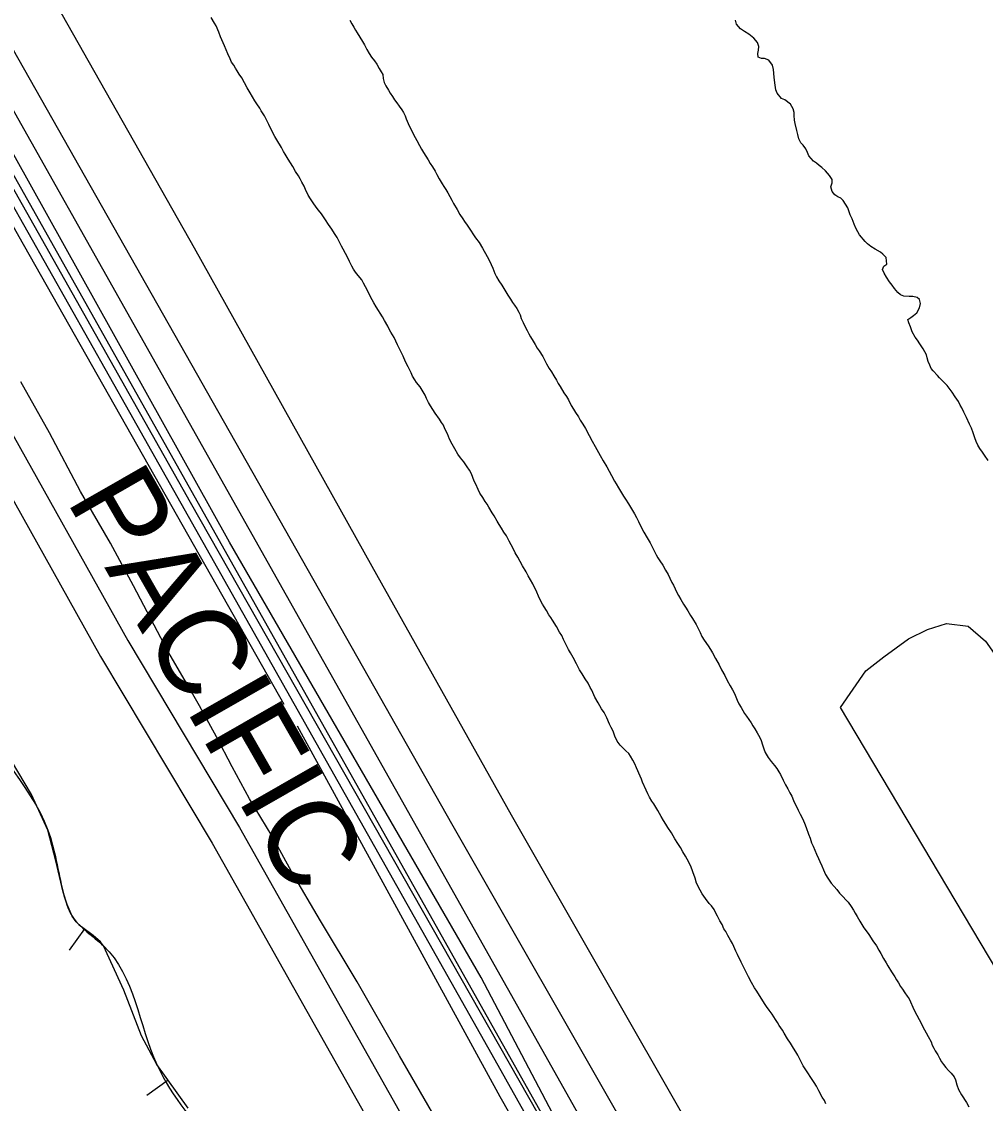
# Model space of a CAD drawing. Extents: x 3187622 to 3225504, y 800805 to 826213.
# Drawn here: x 3195483 to 3196401, y 818987 to 820017 of the extents above; entities that cross this region are included whole.
import ezdxf

# ---------------------------------------------------------------- set-up
doc = ezdxf.new("R2010")
doc.units = 0
for name, color, linetype in [('V-BORW-LINE', 7, 'Continuous'), ('V-LEVE-TOET', 7, 'Continuous'), ('V-RAIL-IDEN', 7, 'Continuous'), ('V-RAIL-TRAK', 7, 'Continuous'), ('V-ROAD-CNTR', 7, 'Continuous'), ('V-SURV-LINE', 7, 'Continuous'), ('V-TOPO-SHOR', 7, 'Continuous')]:
    doc.layers.add(name, color=color, linetype=linetype)

msp = doc.modelspace()

# ---------------------------------------------------------------- linework, layer by layer
at = {"layer": 'V-BORW-LINE'}
for p, q in [((3195543.2, 819153.1), (3195528.5, 819132.9)), ((3195622.7, 819009.2), (3195602.4, 818994.7))]:
    msp.add_line(p, q, dxfattribs=at)
msp.add_lwpolyline([(3195641.8, 818982.6), (3195612, 819024.1), (3195597.4, 819051.3), (3195580.6, 819094.9), (3195561.3, 819137), (3195558.3, 819141), (3195551.5, 819147), (3195540.2, 819155.2), (3195535.3, 819159.9), (3195531.4, 819165.4), (3195526.6, 819176.5), (3195522.8, 819188.1), (3195515.9, 819217.8), (3195508.3, 819247.2), (3195492.8, 819281), (3195435.2, 819377.3)], dxfattribs=at)
msp.add_spline([(3195014.2, 820127.7), (3195051.2, 820036.5), (3195079.1, 820023.1), (3195095.7, 820005.5), (3195110.9, 819937.1), (3195175.2, 819834.1), (3195197, 819771), (3195216.4, 819742.6), (3195236, 819732.1), (3195343.1, 819557.8), (3195386.4, 819443.9), (3195423.7, 819413.9), (3195435.2, 819377.3), (3195508.3, 819247.2), (3195522.8, 819188.1), (3195531.4, 819165.4), (3195561.3, 819137), (3195612, 819024.1), (3195671.6, 818940.9), (3195804.7, 818724.1), (3195856.6, 818587.8), (3195891.3, 818540.3), (3195947, 818433), (3195956.5, 818375.3), (3195967.9, 818321.9), (3195990.8, 818279), (3196012.9, 818284), (3196051, 818244.9), (3196059.7, 818210.5), (3196153.9, 818074.7), (3196181.7, 817999.8), (3196229.4, 817932.6), (3196235.8, 817878.6), (3196234, 817870.9), (3196216.5, 817843.2), (3196019.6, 817732.5), (3196013.7, 817705.6), (3195965.9, 817606.9), (3195937.7, 817580), (3195806.1, 817496.9), (3195442.7, 817228.4), (3195277.1, 817095.7), (3195161.3, 817066), (3195006.9, 816920.6), (3194988.9, 816904.3), (3194750.4, 816771.5), (3194626.7, 816626), (3194574.4, 816615.1), (3194537.1, 816629.5), (3194501.9, 816686.7), (3194505, 816727.8), (3194556.9, 816766.5), (3194646, 816889.8), (3194851.1, 817135.2), (3195025.6, 817293.3), (3195054.5, 817305.1), (3195089, 817312.3), (3195131.7, 817304.7), (3195173.6, 817273.7), (3195209, 817258.2), (3195260.2, 817261.3), (3195353, 817281.4), (3195400.8, 817303.6), (3195373.1, 817435.1), (3195339.3, 817521), (3195290, 817592.8), (3195254.4, 817614.1), (3195190.8, 817615.5), (3195163.2, 817607.8), (3195157.2, 817596.8), (3195038.4, 817517.8), (3194984.5, 817508.5), (3194920.2, 817535.3), (3194908.5, 817585.5), (3194818.4, 817760), (3194797.9, 817802.9), (3194765.3, 817861.2), (3194714, 817919.6), (3194687, 818000.3), (3194630.8, 818119.5), (3194667.4, 818141.8), (3194702.4, 818151.5), (3194837.4, 818213.1), (3194902.3, 818255.3), (3194911.6, 818327.1), (3194902.2, 818415.3), (3194985.4, 818303.7), (3195064.1, 818359), (3195105.5, 818400.3), (3195062.3, 818499.3), (3195048.2, 818530.4), (3195002.1, 818631.9), (3194941.6, 818693.6), (3194763.9, 818992.3), (3194734, 819033.9), (3194637, 819125.7), (3194584.7, 819145.8)], degree=3, dxfattribs=at)
at = {"layer": 'V-LEVE-TOET'}
for points in [[(3195356.3, 820325.5), (3195489.6, 820080.5), (3195647.6, 819801.3), (3195816.8, 819498.2), (3195949.3, 819261.7), (3196120.2, 818963.1), (3196305.3, 818637.5), (3196491.5, 818296.5), (3196705.2, 817939.6)], [(3195925.3, 818890.4), (3195842.9, 819032.3), (3195802.6, 819102.8), (3195767.9, 819160.9), (3195740.1, 819207.7), (3195721.9, 819241.3), (3195700.1, 819277), (3195683.7, 819307.4), (3195668.7, 819336.1), (3195652.6, 819365.5), (3195641.2, 819385.4), (3195622.5, 819417.5), (3195589.7, 819479.5), (3195567.8, 819520.3), (3195539.3, 819569.4), (3195509.7, 819625.3), (3195482.6, 819673.9)], [(3197011.8, 818041.5), (3197010.3, 818077.6), (3196963.7, 818148.3), (3196874.1, 818294.5), (3196739.9, 818533.9), (3196601.5, 818781.2), (3196435.5, 819074.1), (3196262.7, 819363.9), (3196287.1, 819398.8), (3196304.1, 819412.2), (3196327.6, 819429.3), (3196345.8, 819438), (3196363.6, 819443.8), (3196384.4, 819441.3), (3196400.9, 819427), (3196441.3, 819369.5), (3196462.1, 819340.4), (3196495.5, 819297.9), (3196530.3, 819232.1), (3196722, 818880.4), (3196893.5, 818563.9), (3197078.4, 818207.5), (3197169.4, 818042.9)]]:
    msp.add_lwpolyline(points, dxfattribs=at)
at = {"layer": 'V-RAIL-TRAK'}
msp.add_lwpolyline([(3194238.4, 822033.7), (3194389.3, 821767.4), (3194710.7, 821197.3), (3195003.1, 820677), (3195353.4, 820056.4), (3195586, 819645), (3195933.8, 819028.7), (3196235.6, 818491.2), (3196397.8, 818207.7), (3196539.2, 817967.3), (3196658.3, 817767.6), (3196713.5, 817682.2), (3196876.7, 817422.2), (3197092.7, 817079.2), (3197323.6, 816712.3)], dxfattribs=at)
at = {"layer": 'V-ROAD-CNTR'}
for points in [[(3193654.2, 823085.5), (3194393.6, 821781.9), (3194932.5, 820818.5), (3195643.8, 819559.4), (3196039.6, 818863.6), (3196103.7, 818747.1), (3196200.1, 818577.4), (3196283.3, 818430.9), (3196415.9, 818198), (3196513.3, 818033.2), (3196633.1, 817833.5), (3197048.3, 817166.1), (3197473.1, 816486.2), (3198091.5, 815496.5), (3198625.8, 814645.6), (3198678.1, 814561.9), (3198728.8, 814484.2), (3198769.6, 814407.5), (3198909.8, 814179.8), (3198995, 814024.9)], [(3195343.7, 819857.8), (3195584.5, 819427.5), (3195690.6, 819249.8), (3195813.3, 819032.3), (3196001.4, 818698.6), (3196271.9, 818192.3), (3196315.9, 818116.4), (3196351.7, 818073.4), (3196389.5, 818026.5), (3196511.5, 817945.4), (3196540.1, 817914.7), (3196654.5, 817773.9)], [(3195317.6, 819843), (3195558.5, 819412.5), (3195664.6, 819234.7), (3195787.2, 819017.6), (3195975.1, 818684.1), (3196245.7, 818177.7), (3196291.2, 818099.2), (3196328.5, 818054.4), (3196369, 818004.1), (3196491.9, 817922.4), (3196517.5, 817895), (3196631.2, 817755)]]:
    msp.add_lwpolyline(points, dxfattribs=at)
at = {"layer": 'V-SURV-LINE'}
for points in [[(3195317, 820213.3), (3196292.2, 818481.1)], [(3196266.1, 818466.4), (3195290.9, 820198.6)]]:
    msp.add_lwpolyline(points, dxfattribs=at)
at = {"layer": 'V-TOPO-SHOR'}
for points in [[(3196669.7, 817789), (3196420.1, 818211.1), (3196348, 818329.5), (3196021.1, 818916.4), (3195920.7, 819106.9), (3195681.3, 819521.3), (3195459.9, 819917.7), (3195341.5, 820128.8), (3194986.3, 820754.3), (3194837, 821019.4), (3194610.5, 821418.4), (3194502.4, 821616.6), (3194445.8, 821717), (3194196.1, 822162.3), (3194075.1, 822368.2), (3193771.4, 822908.7), (3193596.3, 823217.6), (3193297.8, 823753), (3193179.4, 823964.1), (3192906.5, 824437.7)], [(3192870.5, 824432.6), (3193272, 823719.6), (3193655.5, 823037.4), (3194095.7, 822270.4), (3194281, 821935.8), (3194281, 821921.4), (3194293.9, 821912.6), (3194523, 821505.9), (3194839.6, 820947.3), (3195012.1, 820643.6), (3195336.4, 820069.6), (3195480.5, 819812.2), (3195732.8, 819366.9)], [(3195138.2, 820692.5), (3195109.9, 820674.5), (3195099.6, 820659), (3195104.7, 820638.4), (3195475.4, 819989.8), (3195892.4, 819253.6), (3196229.6, 818664.2), (3196355.7, 818437.6), (3196523, 818162.2), (3196687.8, 817899.7), (3196744.4, 817814.7)], [(3195820.7, 819745.1), (3195818.7, 819749), (3195815.3, 819754.7), (3195813.3, 819759.3), (3195810.6, 819764.3), (3195808.8, 819767.8), (3195807.2, 819770.7), (3195803.7, 819774.8), (3195801, 819778.1), (3195799.2, 819780.9), (3195797.7, 819783.8), (3195795.4, 819788.3), (3195793.4, 819792.3), (3195791.6, 819795.8), (3195789.4, 819799.9), (3195787.8, 819803), (3195786, 819806.7), (3195783.6, 819811.1), (3195781.1, 819815), (3195778.5, 819819.1), (3195775.3, 819823.5), (3195772.5, 819827.9), (3195768.7, 819833.5), (3195766, 819837), (3195763.8, 819839.9), (3195760.7, 819844.2), (3195758.2, 819847.9), (3195756.2, 819851.4), (3195753.7, 819856.7), (3195752.2, 819860), (3195750.2, 819863.9), (3195748.6, 819867), (3195746.8, 819869.8), (3195743.9, 819873.9), (3195741.4, 819878.7), (3195737.2, 819885.5), (3195734.3, 819890.3), (3195732.7, 819892.9), (3195730.7, 819896.7), (3195726.1, 819904.1), (3195724.3, 819907.1), (3195722.9, 819910), (3195721.4, 819912.8), (3195719.8, 819915.7), (3195718.5, 819918.7), (3195714.4, 819927), (3195711.5, 819931.6), (3195710, 819934.2), (3195707.3, 819938.4), (3195705.3, 819941.2), (3195703.1, 819944.9), (3195700.8, 819948.8), (3195698.1, 819953.4), (3195692.8, 819963), (3195690.5, 819966.5), (3195688.5, 819969.6), (3195687, 819972.4), (3195685.2, 819975.1), (3195683.2, 819978.1), (3195681.8, 819981.2), (3195679.6, 819985.8), (3195678, 819989.7), (3195676.5, 819993.4), (3195672.6, 820002.2), (3195671.1, 820006.5), (3195668.4, 820012.4), (3195666.8, 820015.1), (3195663.9, 820020.3)], [(3195795.7, 820017.8), (3195797.8, 820014.3), (3195799.6, 820011.3), (3195801.2, 820008.5), (3195802.8, 820005.9), (3195805.4, 820001.6), (3195807.7, 819997.7), (3195809.6, 819994.3), (3195812, 819990), (3195814.3, 819986.2), (3195816.4, 819982.7), (3195819.3, 819979.2), (3195821.5, 819976.1), (3195823.8, 819971.9), (3195825.7, 819968.9), (3195827.1, 819966.1), (3195827.5, 819962.3), (3195828.3, 819958.6), (3195829.9, 819955.5), (3195832.6, 819951.3), (3195834.2, 819948.6), (3195836.3, 819945.3), (3195838.3, 819942.1), (3195840.4, 819939.4), (3195842.6, 819936.1), (3195845.1, 819932.6), (3195846.7, 819930), (3195848.3, 819926.8), (3195849.5, 819924), (3195851.4, 819919.6)], [(3196329.8, 819735), (3196332.4, 819737), (3196335.4, 819739.4), (3196338, 819744.3), (3196338.9, 819748.2), (3196338.2, 819752), (3196335.8, 819753.9), (3196331.8, 819755), (3196328.3, 819755), (3196323, 819755.3), (3196320.1, 819756.6), (3196317.3, 819758.8), (3196314.1, 819762.7), (3196312.1, 819765.6), (3196309.5, 819769), (3196306.6, 819773.4), (3196304.3, 819777.3), (3196302.8, 819780.8), (3196304.1, 819783.7), (3196307.1, 819785.7), (3196306.2, 819792.1), (3196303.1, 819795.1), (3196300.9, 819797.3), (3196295.8, 819800.1), (3196291.6, 819802.7), (3196288.5, 819805.1), (3196286.3, 819807.3), (3196280.9, 819813.8), (3196279.2, 819816.6), (3196277.4, 819819.9), (3196275.8, 819823.8), (3196273.8, 819828.9), (3196272.2, 819832.6), (3196269.9, 819839.4), (3196265.5, 819846.4), (3196263.3, 819848.5), (3196260.4, 819849.8), (3196257.5, 819851.6), (3196254.9, 819854.8), (3196253.7, 819859.2), (3196254.8, 819863), (3196254.8, 819866.2), (3196252.3, 819870.2), (3196248.5, 819874.5), (3196245.2, 819877.8), (3196242.6, 819879.7), (3196240.1, 819881.7), (3196237.2, 819883.9), (3196232.8, 819888.9), (3196231.5, 819891.9), (3196229.9, 819895.4), (3196227.2, 819898.9), (3196225.2, 819901.3), (3196223.2, 819905), (3196222.1, 819909.2), (3196221.4, 819912.9), (3196219.6, 819919.7), (3196218.9, 819922.8), (3196218.8, 819927.2), (3196218.8, 819930.2), (3196217.7, 819933.5), (3196215.2, 819937.9), (3196209.7, 819942), (3196206.6, 819943.5), (3196202.4, 819948.3), (3196201.2, 819951.6), (3196200.8, 819956), (3196199.6, 819963.4), (3196199.3, 819967.6), (3196199.1, 819970.9), (3196198, 819975.1), (3196194.6, 819979.9), (3196190.6, 819981.4), (3196187.6, 819981.6), (3196184.5, 819982.8), (3196184, 819986.1), (3196184.9, 819989.4), (3196185, 819993), (3196183.9, 819996.7), (3196180.4, 820000.8), (3196175.7, 820004.5), (3196171.5, 820007.1), (3196167.8, 820009.7), (3196163.8, 820014.1), (3196162.9, 820017.8)], [(3195851.4, 819919.6), (3195852.8, 819916), (3195854.7, 819912.7), (3195856.1, 819909.6), (3195858.1, 819906.2), (3195859.5, 819903.4), (3195862.1, 819898.7), (3195864, 819895.3), (3195866, 819891.9), (3195868, 819888.5), (3195870.3, 819884.9), (3195872.3, 819881.6), (3195874.5, 819878.4), (3195877.1, 819874.1), (3195878.6, 819870.9), (3195880.7, 819867), (3195883.7, 819862.2), (3195885.3, 819859.5), (3195887.1, 819856.8), (3195889, 819853.6), (3195891, 819850), (3195892.8, 819846.5), (3195894.3, 819843.4), (3195898, 819837.7), (3195900.6, 819833), (3195903.2, 819829), (3195905, 819826.2), (3195907.5, 819822.7), (3195910.6, 819818), (3195913.5, 819813.7), (3195915.3, 819810.9), (3195918.8, 819806.3), (3195922.2, 819801), (3195926.6, 819793), (3195928.3, 819789.6), (3195930.4, 819785.4), (3195931.8, 819781.9), (3195933.8, 819777), (3195935.5, 819773.8), (3195937.6, 819769.9), (3195940.3, 819765.6), (3195942.2, 819762.6), (3195944.1, 819759.4), (3195946.2, 819756.1), (3195948.6, 819752.5), (3195950.7, 819749.3), (3195952.6, 819746.7), (3195954.6, 819743.5), (3195956.5, 819740.2), (3195957.8, 819737.4), (3195959, 819734), (3195960.6, 819730.1), (3195962.9, 819725.6), (3195964.5, 819722.5), (3195966, 819719.5), (3195967.8, 819716.5), (3195970.2, 819712.4), (3195972.1, 819709.3), (3195974.2, 819705.9), (3195975.9, 819703.4), (3195979.4, 819697.9), (3195981.4, 819694.1), (3195983.1, 819691), (3195985.5, 819686.6), (3195987.6, 819683.2), (3195989.9, 819679.4), (3195992.5, 819675.4), (3195994.2, 819672.2), (3195995.9, 819669.2), (3195999.6, 819663.2), (3196001.9, 819659.8), (3196003.8, 819656.6), (3196006.5, 819651.4), (3196008.7, 819647.8), (3196010.5, 819644.5), (3196013.3, 819640.3), (3196015.1, 819637.4), (3196017.6, 819633.4), (3196020.1, 819629.4), (3196023.6, 819622.7), (3196026.6, 819617.3), (3196029.3, 819612.3), (3196032.5, 819606.4), (3196034.2, 819603.6), (3196037, 819598.6), (3196040.3, 819592.9), (3196044.9, 819584.7), (3196047.8, 819579.3), (3196049.2, 819576.6), (3196051.4, 819572.9), (3196056.4, 819564.9), (3196058.2, 819562), (3196061.1, 819557.6), (3196064.9, 819551.2), (3196066.6, 819548.3), (3196068.6, 819544.7), (3196070.4, 819541), (3196072.5, 819536.6), (3196075.7, 819530.8), (3196078.7, 819525.2), (3196081.5, 819520.4)], [(3196058.5, 819322.7), (3196053, 819328.1), (3196050.3, 819331.8), (3196048.1, 819336.6), (3196046.3, 819341.2), (3196044.5, 819344.9), (3196043.1, 819348), (3196040.4, 819354.1), (3196037.8, 819359.1), (3196035.3, 819362.6), (3196032, 819368.3), (3196029.1, 819373.8), (3196026.1, 819380.3), (3196024.6, 819382.9), (3196022.6, 819386.9), (3196019.9, 819391.2), (3196017, 819395.8), (3196014.5, 819399.8), (3196011.4, 819405.4), (3196008.3, 819411.3), (3196005.8, 819415.9), (3196004, 819419.2), (3196001.4, 819424), (3195999.3, 819428.6), (3195997.5, 819432.3), (3195995.5, 819435.6), (3195992.6, 819440.8), (3195988.8, 819446.9), (3195987.1, 819449.6), (3195985.3, 819452.2), (3195983, 819456.1), (3195980.8, 819459.6), (3195979.3, 819462.2), (3195975.9, 819468.1), (3195973, 819475.1), (3195971.6, 819478), (3195970.1, 819481.5), (3195967.8, 819485.2), (3195965.6, 819489.3), (3195963.6, 819493), (3195960.2, 819498.7), (3195955.6, 819507), (3195953.3, 819511.2), (3195951.3, 819515.3), (3195947.5, 819522.3), (3195944.8, 819527.1), (3195942.4, 819530.8), (3195940.1, 819534.5), (3195937.9, 819538), (3195936.1, 819541.1), (3195933.2, 819546.1), (3195931.4, 819549.2), (3195928.1, 819554.6), (3195926.5, 819557.3), (3195924.7, 819559.9), (3195922.3, 819563.6), (3195919.6, 819567.9), (3195917.8, 819571.2), (3195915.6, 819576.3), (3195914.2, 819579.3), (3195912.7, 819582.8), (3195911.5, 819586.1), (3195909.8, 819589.8), (3195907.5, 819592.9), (3195904.2, 819597.7), (3195901.1, 819601.6), (3195898.6, 819604.9), (3195895.7, 819609.9), (3195893.3, 819614.5), (3195890.6, 819619.1), (3195888.6, 819624.3), (3195886.1, 819629.1), (3195884.8, 819632.4), (3195883, 819635.2), (3195881, 819638.1), (3195877, 819644), (3195872.7, 819650.9), (3195870.7, 819654), (3195868.7, 819657.9), (3195867.4, 819661), (3195864.5, 819665.8), (3195862.7, 819668.9), (3195859.3, 819673), (3195857.6, 819675.8), (3195855.3, 819679.3), (3195854, 819682.4), (3195851.3, 819687.9), (3195848.8, 819692.9), (3195846.6, 819698.1), (3195844.6, 819702.1), (3195843, 819705.1), (3195841.2, 819709.1), (3195837.8, 819716.1), (3195834.7, 819721.1), (3195833.2, 819723.9), (3195831.8, 819726.8), (3195828.9, 819732.2), (3195826.9, 819735.7), (3195824.7, 819739), (3195823.1, 819741.6), (3195820.7, 819745.1)], [(3196403.3, 819598.9), (3196399.8, 819603.9), (3196398, 819606.9), (3196395.5, 819610.4), (3196393.7, 819613.5), (3196391.9, 819617), (3196390.8, 819620.5), (3196389, 819625.3), (3196387.4, 819629.7), (3196385.6, 819633.4), (3196382.7, 819639.7), (3196380.3, 819645), (3196378.5, 819648.9), (3196376.9, 819651.5), (3196375.1, 819655), (3196372, 819659.6), (3196369.1, 819664), (3196367.1, 819666.4), (3196364.4, 819670.3), (3196362.2, 819672.5), (3196357.1, 819677.5), (3196355.1, 819679.9), (3196351.1, 819684.2), (3196349.1, 819686.6), (3196348, 819689.5), (3196346.4, 819693), (3196345.3, 819696.5), (3196344.6, 819699.5), (3196341.5, 819705.2), (3196338.4, 819709.8), (3196336.1, 819713.5), (3196333.9, 819716.4), (3196331.2, 819721.4), (3196329.4, 819726.2), (3196327.9, 819729.9), (3196326.9, 819733.2), (3196329.8, 819735)], [(3196081.5, 819520.4), (3196083.9, 819516), (3196087.4, 819509.2), (3196089, 819506.4), (3196090.9, 819503.5), (3196093.7, 819499.3), (3196096.4, 819494.6), (3196098.7, 819490.4), (3196100.5, 819486.8), (3196102.4, 819482.9), (3196103.8, 819480.2), (3196105.5, 819476.8), (3196106.8, 819474), (3196108.7, 819470.3), (3196110.8, 819466.5), (3196113.4, 819462.3), (3196115.3, 819459.3), (3196117.5, 819455.7), (3196120, 819451.3), (3196122, 819448.4), (3196125.6, 819442.8), (3196127.8, 819438.5), (3196129.2, 819435.2), (3196131, 819431.5), (3196133.1, 819427.9), (3196136.8, 819422.4), (3196139, 819419), (3196140.9, 819416), (3196143.9, 819410.6), (3196147.2, 819404.5), (3196149.7, 819399.8), (3196152.6, 819394.3), (3196155, 819389.7), (3196157.7, 819384.5), (3196159.9, 819380.6), (3196162, 819377.1), (3196164.6, 819370.7), (3196166.1, 819367.5), (3196168.2, 819363.9), (3196171.6, 819358.3), (3196173.5, 819355.7), (3196175.7, 819352.4), (3196177.7, 819349.2), (3196179.5, 819346.3), (3196181.2, 819343.7), (3196183.5, 819339.9), (3196186.1, 819335.3), (3196187.3, 819332.5), (3196188.7, 819328.2), (3196189.8, 819324.4), (3196191.2, 819321.2), (3196194.1, 819316.3), (3196197, 819312.6), (3196200.1, 819308.8), (3196202.2, 819305.8), (3196204.2, 819302.8), (3196205.6, 819300), (3196208.3, 819294.6), (3196210.6, 819290.4), (3196212.6, 819286.6), (3196214.7, 819282.6), (3196216.4, 819279.4), (3196218.2, 819275.3), (3196219.8, 819271.8), (3196221.2, 819269), (3196222.7, 819266.2), (3196224.6, 819262.5), (3196226.8, 819258.1), (3196228.6, 819253.7), (3196230.1, 819249.8), (3196232.5, 819243.3), (3196234, 819239.5), (3196235.3, 819235.2), (3196236.8, 819231.8), (3196238.5, 819228.2), (3196240.1, 819224.4), (3196241.9, 819220.1), (3196243.2, 819217.3), (3196245, 819213.2), (3196246.6, 819209.3), (3196248.6, 819205.1), (3196250.7, 819201.5), (3196254.1, 819196.8), (3196256.8, 819193.4), (3196259.2, 819190.7), (3196261.8, 819187.3), (3196265.4, 819183.6), (3196268, 819180.9), (3196270, 819178.6), (3196273.1, 819174.4), (3196275.2, 819170.9), (3196276.9, 819168.1), (3196278.7, 819164.9), (3196281.2, 819160.7), (3196285.2, 819154.3), (3196287.2, 819151.4), (3196289.7, 819147.8), (3196293.7, 819141.9), (3196297, 819137.1), (3196299.4, 819132.9), (3196301.2, 819129.8)], [(3195745.7, 819346.3), (3195938.7, 818993.6), (3196299.1, 818360.4), (3196409.8, 818169.9), (3196517.9, 817979.5)], [(3196249, 818986.7), (3196247.5, 818989.8), (3196245.4, 818993.1), (3196242.3, 818999), (3196239.9, 819003.5), (3196237.8, 819007), (3196234.5, 819011.8), (3196231.8, 819016.2), (3196229.2, 819020.1), (3196227.4, 819023), (3196224.9, 819028), (3196222.2, 819033), (3196220.4, 819036.3), (3196218.2, 819039.6), (3196215.3, 819044.6), (3196212.4, 819048.7), (3196209.1, 819054), (3196207.5, 819056.8), (3196204.6, 819061.4), (3196202.8, 819064), (3196201, 819066.9), (3196197.7, 819071.9), (3196194.8, 819075.8), (3196192.4, 819079.3), (3196190.6, 819082.3), (3196188.1, 819086.3), (3196185.7, 819089.8), (3196183.2, 819093.9), (3196181, 819097.2), (3196178.1, 819102.2), (3196175.2, 819107.7), (3196172.7, 819112.5), (3196171.2, 819115.8), (3196168.2, 819121.4), (3196164.7, 819128.9), (3196163.3, 819131.9), (3196161.3, 819136.3), (3196160, 819139.2), (3196158.2, 819142.4), (3196155.5, 819147), (3196153.7, 819150.7), (3196151.9, 819153.4), (3196150.1, 819157.5), (3196148.1, 819160.8), (3196145.7, 819165.4), (3196144.1, 819168.2), (3196142.5, 819171.7), (3196139.9, 819175), (3196137.9, 819177.4), (3196134.3, 819182), (3196131.2, 819186.5), (3196129.4, 819190), (3196125.8, 819196.6), (3196124.5, 819201.6), (3196122.4, 819207.5), (3196120.4, 819212.8), (3196116.8, 819219.6), (3196115.2, 819222.4), (3196112.8, 819226.5), (3196110.6, 819230.7), (3196107.9, 819234.4), (3196105.2, 819239), (3196101.9, 819244.5), (3196098.5, 819249.7), (3196096.5, 819253), (3196094.5, 819256.2), (3196092.1, 819260.2), (3196088.9, 819265.8), (3196087.1, 819269.1), (3196085.1, 819272.2), (3196083.1, 819274.8), (3196080.9, 819278.5), (3196079.3, 819281.8), (3196077.8, 819285.3), (3196074.4, 819292.9), (3196073.3, 819295.8), (3196072.1, 819298.6), (3196068.8, 819306.3), (3196067.2, 819310.2), (3196065, 819313.9), (3196063, 819317.4), (3196061.2, 819320), (3196058.5, 819322.7)], [(3196301.2, 819129.8), (3196303.9, 819124.9), (3196306.3, 819120.9), (3196307.9, 819117.9), (3196311.3, 819112.4), (3196314.6, 819107.5), (3196316.3, 819104.8), (3196318.1, 819101.9), (3196320.1, 819098.4), (3196321.8, 819095.7), (3196324.1, 819092.3), (3196326.3, 819089.3), (3196328.1, 819086.7), (3196329.5, 819083.7), (3196331.6, 819078.8), (3196333.4, 819075.1), (3196335.5, 819071.1), (3196337.7, 819067), (3196339.8, 819062.9), (3196341.3, 819060), (3196342.9, 819057), (3196344.4, 819054.2), (3196346.4, 819050.7), (3196349, 819045.8), (3196350.2, 819042.7), (3196351.7, 819039.7), (3196353.1, 819037), (3196355.4, 819033.3), (3196357, 819030.3), (3196359.1, 819026.6), (3196361, 819024), (3196363.2, 819021.2), (3196365.6, 819018.4), (3196368.1, 819016), (3196371.1, 819012.4), (3196372.2, 819009.5), (3196373.7, 819004.7), (3196375.3, 819000.5), (3196378.1, 818995.2), (3196382.7, 818988.1), (3196385.1, 818983.9)]]:
    msp.add_lwpolyline(points, dxfattribs=at)

# ---------------------------------------------------------------- texts
at = {"layer": 'V-RAIL-IDEN'}
msp.add_text('PACIFIC', height=83, rotation=299.782, dxfattribs=at).set_placement((3195525.1, 819561.5))

doc.saveas('drawing.dxf')
